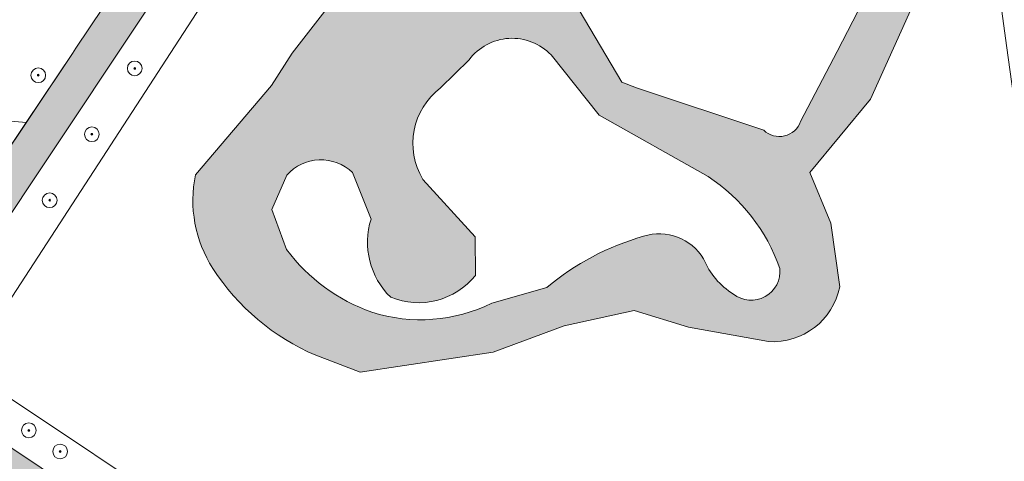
# Model space of a CAD drawing. Header units: metres. Extents: x 125349 to 128236, y 501602 to 503797.
# Tile 536 of 656: x 127237 to 127371, y 502677 to 502737. Entities that reach past the tile are written whole.
import ezdxf

# ---------------------------------------------------------------- set-up
doc = ezdxf.new("R2010")
doc.units = ezdxf.units.M
doc.layers.get('0').update_dxf_attribs({"linetype": 'CONTINUOUS'})
for name, color, linetype, lineweight in [('B-WE-GK-BESCHOEIING-G', 130, 'GK-BESCHOEIING-SO', 18), ('B-WE-GR-BEPLANTING_CULTUUR_BOSPLANTSOEN-GV', 90, 'CONTINUOUS', 18), ('B-WE-GR-BEPLANTING_CULTUUR_HEESTERS-GV', 90, 'CONTINUOUS', 18), ('B-WE-GR-BOOM-S-500', 90, 'CONTINUOUS', 18), ('B-WE-GR-GROENVOORZIENING-GV', 80, 'CONTINUOUS', 18), ('B-WE-OG-TERREIN_BEGROEID-GV', 7, 'CONTINUOUS', 18), ('B-WE-OG-WATER-GV', 130, 'CONTINUOUS', 18)]:
    doc.layers.add(name, color=color, linetype=linetype, lineweight=lineweight)
doc.layers.add('B-WE-OG-WATER-V', color=7, linetype='CONTINUOUS', lineweight=18, true_color=0xbee8ff)
doc.linetypes.add('GK-BESCHOEIING-SO', pattern='A,18,-3,[1,NLCS.SHX,S=0.6,R=0,X=0,Y=0],-3', length=24)

# ---------------------------------------------------------------- blocks, each defined once
blk = doc.blocks.new('SGR-BOOM_01-SO')
at = {"linetype": 'ByBlock', "lineweight": 18}
h = blk.add_hatch(color=0, dxfattribs=at)
h.dxf.hatch_style = 1
edge = h.paths.add_edge_path()
edge.add_arc((0, 0), 0.25, 0, 360)
at = {"color": 0, "linetype": 'ByBlock', "lineweight": 18}
for radius in [2, 0.25]:
    blk.add_circle((0, 0), radius, dxfattribs=at)

msp = doc.modelspace()

# ---------------------------------------------------------------- hatches: boundary and pattern name
at = {"layer": 'B-WE-OG-WATER-V'}
h = msp.add_hatch(color=256, dxfattribs=at)
edge = h.paths.add_edge_path()
edge.add_line((127216.32, 502685.381), (127216.574, 502685.098))
edge.add_line((127216.574, 502685.098), (127216.834, 502684.924))
edge.add_line((127216.834, 502684.924), (127320.722, 502615.411))
edge.add_line((127320.722, 502615.411), (127320.982, 502615.237))
edge.add_line((127320.982, 502615.237), (127322.589, 502617.453))
edge.add_line((127322.589, 502617.453), (127323.963, 502619.348))
edge.add_line((127323.963, 502619.348), (127322.912, 502620.051))
edge.add_line((127322.912, 502620.051), (127223.179, 502686.784))
edge.add_line((127223.179, 502686.784), (127222.128, 502687.487))
edge.add_arc((127222.8733644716, 502688.6213935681), 1.357356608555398, 188.2339163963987, 236.69269074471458, ccw=False)
edge.add_arc((127222.8496951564, 502688.5762426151), 1.328107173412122, 136.645611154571, 186.4520932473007, ccw=False)
edge.add_line((127221.884, 502689.488), (127222.625, 502690.601))
edge.add_line((127222.625, 502690.601), (127261.391, 502748.887))
edge.add_line((127261.391, 502748.887), (127262.131, 502750))
edge.add_line((127262.131, 502750), (127269.536, 502761.085))
edge.add_line((127269.536, 502761.085), (127274.571, 502758.184))
edge.add_line((127274.571, 502758.184), (127280.466, 502756.307))
edge.add_line((127280.466, 502756.307), (127285.639, 502755.504))
edge.add_line((127285.639, 502755.504), (127286.709, 502753.436))
edge.add_line((127286.709, 502753.436), (127285.032, 502750))
edge.add_line((127285.032, 502750), (127283.486, 502746.831))
edge.add_line((127283.486, 502746.831), (127280.552, 502740.644))
edge.add_line((127280.552, 502740.644), (127273.895, 502732.04))
edge.add_line((127273.895, 502732.04), (127271.089, 502727.641))
edge.add_line((127271.089, 502727.641), (127260.769, 502715.49))
edge.add_arc((127277.4090141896, 502711.9983356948), 17.00240547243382, 168.1492528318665, 212.8039812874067)
edge.add_arc((127289.4420327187, 502719.7570252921), 31.31990512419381, 212.8082173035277, 246.7804745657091)
edge.add_line((127277.094, 502690.974), (127283.141, 502688.696))
edge.add_line((127283.141, 502688.696), (127301.208, 502691.399))
edge.add_line((127301.208, 502691.399), (127310.843, 502694.988))
edge.add_line((127310.843, 502694.988), (127320.333, 502697.083))
edge.add_line((127320.333, 502697.083), (127327.734, 502694.78))
edge.add_line((127327.734, 502694.78), (127338.578, 502692.833))
edge.add_arc((127339.1390711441, 502702.1147964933), 9.298738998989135, 266.5407624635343, 348.6513338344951)
edge.add_line((127348.256, 502700.285), (127347.025, 502708.925))
edge.add_line((127347.025, 502708.925), (127344.197, 502715.831))
edge.add_line((127344.197, 502715.831), (127352.423, 502725.782))
edge.add_line((127352.423, 502725.782), (127358.699, 502739.684))
edge.add_line((127358.699, 502739.684), (127364.886, 502750))
edge.add_line((127364.886, 502750), (127368.098, 502755.355))
edge.add_line((127368.098, 502755.355), (127368.147, 502761.187))
edge.add_line((127368.147, 502761.187), (127365.897, 502762.091))
edge.add_line((127365.897, 502762.091), (127364.752, 502762.551))
edge.add_line((127364.752, 502762.551), (127357.826, 502751.487))
edge.add_line((127357.826, 502751.487), (127357.058, 502750))
edge.add_line((127357.058, 502750), (127347.895, 502732.254))
edge.add_line((127347.895, 502732.254), (127342.93, 502722.737))
edge.add_arc((127340.0652897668, 502723.7232358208), 3.029723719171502, 225.4806853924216, 341.0029148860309, ccw=False)
edge.add_line((127337.941, 502721.563), (127320.667, 502727.289))
edge.add_line((127320.667, 502727.289), (127318.646, 502728.084))
edge.add_line((127318.646, 502728.084), (127312.87, 502737.85))
edge.add_line((127312.87, 502737.85), (127310.627, 502749.426))
edge.add_line((127310.627, 502749.426), (127310.589, 502750))
edge.add_line((127310.589, 502750), (127309.587, 502765.09))
edge.add_line((127309.587, 502765.09), (127310.561, 502775.51))
edge.add_line((127310.561, 502775.51), (127306.355, 502776.858))
edge.add_arc((127300.1293416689, 502765.9910460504), 12.52395743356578, 60.19168249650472, 119.8910418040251)
edge.add_line((127293.888, 502776.849), (127290.919, 502772.614))
edge.add_line((127290.919, 502772.614), (127287.85, 502769.002))
edge.add_line((127287.85, 502769.002), (127286.61, 502763.63))
edge.add_line((127286.61, 502763.63), (127285.608, 502762))
edge.add_arc((127282.1015553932, 502766.5330757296), 5.730962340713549, 266.993792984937, 307.7228255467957, ccw=False)
edge.add_line((127281.801, 502760.81), (127278.351, 502762.101))
edge.add_line((127278.351, 502762.101), (127277.241, 502762.664))
edge.add_line((127277.241, 502762.664), (127272.272, 502765.181))
edge.add_line((127272.272, 502765.181), (127271.478, 502765.716))
edge.add_line((127271.478, 502765.716), (127250.75, 502779.694))
edge.add_line((127250.75, 502779.694), (127249.058, 502780.533))
edge.add_line((127249.058, 502780.533), (127248.533, 502780.395))
edge.add_line((127248.533, 502780.395), (127247.507, 502780.124))
edge.add_line((127247.507, 502780.124), (127246.689, 502779))
edge.add_line((127246.689, 502779), (127246.691, 502778.832))
edge.add_line((127246.691, 502778.832), (127246.708, 502777.506))
edge.add_arc((127249.4178473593, 502777.9714981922), 2.749538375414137, 189.7471505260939, 241.2892037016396)
edge.add_line((127248.097, 502775.56), (127264.626, 502764.299))
edge.add_line((127264.626, 502764.299), (127265.318, 502763.828))
edge.add_line((127265.318, 502763.828), (127256.108, 502750))
edge.add_line((127256.108, 502750), (127255.647, 502749.309))
edge.add_line((127255.647, 502749.309), (127244.528, 502732.685))
edge.add_line((127244.528, 502732.685), (127244.066, 502731.994))
edge.add_line((127244.066, 502731.994), (127237.785, 502722.612))
edge.add_line((127237.785, 502722.612), (127228.219, 502708.325))
edge.add_line((127228.219, 502708.325), (127222.151, 502698.987))
edge.add_line((127222.151, 502698.987), (127217.51, 502691.819))
edge.add_line((127217.51, 502691.819), (127216.57, 502690.062))
edge.add_line((127216.57, 502690.062), (127216.082, 502689.199))
edge.add_arc((127220.1110979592, 502687.4401342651), 4.396275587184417, 156.4167662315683, 184.4373362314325)
edge.add_arc((127220.1296205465, 502687.4611847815), 4.416414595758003, 184.6910228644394, 204.9388538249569)
edge.add_line((127216.125, 502685.599), (127216.32, 502685.381))
edge = h.paths.add_edge_path(flags=16)
edge.add_arc((127294.5820559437, 502706.3527558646), 10.46445695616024, 162.5716262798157, 225.7189754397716)
edge.add_arc((127291.0418920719, 502708.063102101), 9.94286810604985, 247.7435321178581, 321.1196322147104)
edge.add_line((127298.782, 502701.822), (127298.754, 502707.089))
edge.add_line((127298.754, 502707.089), (127291.65, 502714.879))
edge.add_arc((127299.7392076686, 502719.7570390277), 9.446192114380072, 127.13186433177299, 211.0912589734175, ccw=False)
edge.add_line((127294.037, 502727.288), (127297.918, 502731.124))
edge.add_arc((127303.760243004, 502726.73133182), 7.309400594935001, 43.70793573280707, 143.0612105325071, ccw=False)
edge.add_line((127309.044, 502731.782), (127315.592, 502723.587))
edge.add_line((127315.592, 502723.587), (127330.37, 502715.254))
edge.add_arc((127316.8153515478, 502694.6185378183), 24.68908248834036, 19.32057000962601, 56.70061414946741, ccw=False)
edge.add_arc((127336.2306555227, 502702.3664946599), 3.906045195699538, -128.2023216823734, 6.180154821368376, ccw=False)
edge.add_arc((127339.1679418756, 502707.9530197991), 10.17745869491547, 202.4529354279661, 238.2670697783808, ccw=False)
edge.add_arc((127323.7546358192, 502700.4949232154), 6.988634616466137, 30.72936058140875, 107.8537644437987)
edge.add_arc((127331.1526403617, 502673.283802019), 35.18152918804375, 105.7346874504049, 130.1199866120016)
edge.add_line((127308.482, 502700.187), (127301.002, 502698.056))
edge.add_arc((127291.3508670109, 502717.6109549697), 21.80689413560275, 252.3031709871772, 296.26813621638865, ccw=False)
edge.add_arc((127292.9295969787, 502720.1737165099), 24.73890983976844, 216.8449194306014, 250.6238339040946, ccw=False)
edge.add_line((127273.132, 502705.339), (127271.12, 502710.776))
edge.add_line((127271.12, 502710.776), (127273.159, 502715.45))
edge.add_arc((127277.7842371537, 502711.3607975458), 6.17368572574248, 45.842903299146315, 138.5198911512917, ccw=False)
edge.add_line((127282.085, 502715.79), (127284.598, 502709.487))

# ---------------------------------------------------------------- linework, layer by layer
at = {"layer": 'B-WE-GK-BESCHOEIING-G', "flags": 128}
for points in [[(127221.884, 502689.488), (127221.741, 502689.307), (127221.631, 502689.104), (127221.558, 502688.886), (127221.524, 502688.658), (127221.53, 502688.427), (127221.582, 502688.204), (127221.671, 502687.992), (127221.794, 502687.799), (127221.948, 502687.629), (127222.128, 502687.487), (127223.179, 502686.784), (127322.912, 502620.051), (127323.963, 502619.348), (127320.982, 502615.237), (127320.722, 502615.411), (127216.834, 502684.924), (127216.574, 502685.098), (127216.125, 502685.599), (127215.86, 502686.332), (127215.728, 502687.1), (127215.731, 502687.816), (127215.85, 502688.522), (127216.082, 502689.199), (127216.57, 502690.062), (127217.51, 502691.819), (127222.151, 502698.987), (127228.219, 502708.325), (127244.066, 502731.994), (127244.528, 502732.685), (127255.647, 502749.309), (127256.108, 502750), (127265.318, 502763.828), (127264.626, 502764.299), (127248.097, 502775.56)], [(127269.536, 502761.085), (127262.131, 502750), (127261.391, 502748.887), (127222.625, 502690.601), (127221.884, 502689.488)], [(127222.128, 502687.487), (127223.179, 502686.784), (127322.912, 502620.051), (127323.963, 502619.348), (127320.982, 502615.237), (127320.722, 502615.411), (127216.834, 502684.924), (127216.574, 502685.098), (127216.125, 502685.599)]]:
    msp.add_lwpolyline(points, dxfattribs=at)
at = {"layer": 'B-WE-GR-BEPLANTING_CULTUUR_BOSPLANTSOEN-GV', "flags": 128}
for points in [[(127325.561, 502615.389), (127330.058, 502622.181), (127264.541, 502665.822), (127229.49, 502689.17), (127269.004, 502750), (127274.571, 502758.184), (127269.536, 502761.085), (127262.131, 502750), (127261.391, 502748.887), (127222.625, 502690.601)], [(127260.769, 502715.49), (127271.089, 502727.641), (127273.895, 502732.04), (127280.552, 502740.644), (127283.486, 502746.831), (127285.032, 502750), (127286.709, 502753.436), (127285.639, 502755.504), (127280.466, 502756.307), (127274.571, 502758.184), (127269.004, 502750), (127229.49, 502689.17), (127264.541, 502665.822), (127330.058, 502622.181), (127330.294, 502622.538)], [(127386.939, 502656.43), (127385.52, 502661.62), (127380.11, 502680.73), (127377.027, 502692.135), (127375.689, 502698.688), (127375.045, 502702.439), (127374.4, 502706.89), (127373.66, 502712.89), (127372.87, 502718.49), (127372.08, 502724.6), (127370.899, 502733.047), (127369.07, 502746.4), (127368.38, 502751.24), (127368.137, 502754.108), (127368.098, 502755.355), (127364.886, 502750)], [(127364.886, 502750), (127358.699, 502739.684), (127352.423, 502725.782), (127344.197, 502715.831), (127347.025, 502708.925), (127348.256, 502700.285)], [(127338.578, 502692.833), (127327.734, 502694.78), (127320.333, 502697.083), (127310.843, 502694.988), (127301.208, 502691.399), (127283.141, 502688.696), (127277.094, 502690.974)], [(127222.128, 502687.487), (127223.179, 502686.784), (127322.912, 502620.051), (127323.963, 502619.348), (127322.589, 502617.453), (127325.561, 502615.389)]]:
    msp.add_lwpolyline(points, dxfattribs=at)
at = {"layer": 'B-WE-GR-BEPLANTING_CULTUUR_BOSPLANTSOEN-GV'}
for points in [[(127263.118, 502702.787, -0.1973466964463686), (127260.769, 502715.49)], [(127277.094, 502690.974, -0.1493272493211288), (127263.118, 502702.787)], [(127348.256, 502700.285, -0.3744346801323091), (127338.578, 502692.833)]]:
    msp.add_lwpolyline(points, format="xyb", dxfattribs=at)
at = {"layer": 'B-WE-GR-BEPLANTING_CULTUUR_HEESTERS-GV', "flags": 128}
msp.add_lwpolyline([(127216.082, 502689.199), (127216.57, 502690.062), (127217.51, 502691.819), (127222.151, 502698.987), (127228.219, 502708.325), (127237.785, 502722.612), (127228.424, 502723.41), (127223.817, 502718.123), (127216.873, 502707.953), (127207.609, 502692.983), (127206.231, 502692.567), (127203.04, 502687.575), (127202.24, 502686.324), (127204.887, 502684.322), (127206.897, 502684.255), (127210.937, 502683.221), (127214.925, 502684.821), (127216.32, 502685.381)], dxfattribs=at)
at = {"layer": 'B-WE-GR-GROENVOORZIENING-GV', "flags": 128}
for points in [[(127342.93, 502722.737), (127347.895, 502732.254), (127357.058, 502750), (127357.826, 502751.487), (127364.752, 502762.551), (127365.897, 502762.091), (127366.427, 502763.31), (127366.537, 502763.563), (127367.901, 502766.705), (127368.686, 502768.514)], [(127310.589, 502750), (127310.627, 502749.426), (127312.87, 502737.85), (127318.646, 502728.084), (127320.667, 502727.289), (127337.941, 502721.563)], [(127297.918, 502731.124), (127294.037, 502727.288)], [(127330.37, 502715.254), (127315.592, 502723.587), (127309.044, 502731.782)], [(127273.159, 502715.45), (127271.12, 502710.776), (127273.132, 502705.339)], [(127284.598, 502709.487), (127282.085, 502715.79)], [(127291.65, 502714.879), (127298.754, 502707.089), (127298.782, 502701.822)], [(127301.002, 502698.056), (127308.482, 502700.187)]]:
    msp.add_lwpolyline(points, dxfattribs=at)
at = {"layer": 'B-WE-GR-GROENVOORZIENING-GV'}
for points in [[(127309.044, 502731.782, 0.4628766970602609), (127297.918, 502731.124)], [(127294.037, 502727.288, 0.3836607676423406), (127291.65, 502714.879)], [(127337.941, 502721.563, 0.5515869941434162), (127342.93, 502722.737)], [(127282.085, 502715.79, 0.4279653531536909), (127273.159, 502715.45)], [(127340.114, 502702.787, 0.1645630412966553), (127330.37, 502715.254)], [(127287.276, 502698.861, -0.2827233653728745), (127284.598, 502709.487)], [(127308.482, 502700.187, -0.1068042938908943), (127321.612, 502707.147)], [(127321.612, 502707.147, -0.3498247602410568), (127329.762, 502704.066)], [(127273.132, 502705.339, 0.1484649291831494), (127284.722, 502696.836)], [(127329.762, 502704.066, 0.1575532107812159), (127333.815, 502699.297)], [(127333.815, 502699.297, 0.6642882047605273), (127340.114, 502702.787)], [(127298.782, 502701.822, -0.3315710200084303), (127287.276, 502698.861)], [(127284.722, 502696.836, 0.194221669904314), (127301.002, 502698.056)]]:
    msp.add_lwpolyline(points, format="xyb", dxfattribs=at)
at = {"layer": 'B-WE-OG-TERREIN_BEGROEID-GV', "flags": 128}
for points in [[(127228.424, 502723.41), (127237.785, 502722.612), (127244.066, 502731.994), (127244.528, 502732.685), (127255.647, 502749.309)], [(127369.07, 502746.4), (127370.899, 502733.047), (127372.08, 502724.6), (127372.87, 502718.49), (127373.66, 502712.89), (127374.4, 502706.89), (127375.045, 502702.439), (127375.689, 502698.688), (127377.027, 502692.135), (127380.11, 502680.73), (127385.52, 502661.62), (127386.939, 502656.43), (127388.158, 502651.963), (127389.112, 502649.68), (127389.87, 502649.002), (127390.93, 502648.06), (127392.6, 502646.91), (127396.15, 502645), (127397.649, 502646.145), (127394.06, 502648.448), (127383.159, 502683.231), (127374.709, 502720.556), (127371.005, 502748.439)]]:
    msp.add_lwpolyline(points, dxfattribs=at)
at = {"layer": 'B-WE-OG-WATER-GV', "flags": 128}
for points in [[(127248.097, 502775.56), (127264.626, 502764.299), (127265.318, 502763.828), (127256.108, 502750), (127255.647, 502749.309), (127244.528, 502732.685), (127244.066, 502731.994), (127237.785, 502722.612), (127228.219, 502708.325), (127222.151, 502698.987)], [(127348.256, 502700.285), (127347.025, 502708.925), (127344.197, 502715.831), (127352.423, 502725.782), (127358.699, 502739.684), (127364.886, 502750), (127368.098, 502755.355), (127368.147, 502761.187), (127365.897, 502762.091), (127364.752, 502762.551), (127357.826, 502751.487), (127357.058, 502750), (127347.895, 502732.254)], [(127221.884, 502689.488), (127222.625, 502690.601), (127261.391, 502748.887), (127262.131, 502750), (127269.536, 502761.085), (127274.571, 502758.184), (127280.466, 502756.307), (127285.639, 502755.504), (127286.709, 502753.436), (127285.032, 502750), (127283.486, 502746.831)], [(127337.941, 502721.563), (127320.667, 502727.289), (127318.646, 502728.084), (127312.87, 502737.85), (127310.627, 502749.426), (127310.589, 502750)], [(127283.486, 502746.831), (127280.552, 502740.644), (127273.895, 502732.04), (127271.089, 502727.641), (127260.769, 502715.49)], [(127347.895, 502732.254), (127342.93, 502722.737)], [(127294.037, 502727.288), (127297.918, 502731.124)], [(127309.044, 502731.782), (127315.592, 502723.587), (127330.37, 502715.254)], [(127273.132, 502705.339), (127271.12, 502710.776), (127273.159, 502715.45)], [(127282.085, 502715.79), (127284.598, 502709.487)], [(127298.782, 502701.822), (127298.754, 502707.089), (127291.65, 502714.879)], [(127308.482, 502700.187), (127301.002, 502698.056)], [(127277.094, 502690.974), (127283.141, 502688.696), (127301.208, 502691.399), (127310.843, 502694.988), (127320.333, 502697.083), (127327.734, 502694.78), (127338.578, 502692.833)], [(127216.32, 502685.381), (127216.574, 502685.098), (127216.834, 502684.924), (127320.722, 502615.411), (127320.982, 502615.237), (127322.589, 502617.453), (127323.963, 502619.348), (127322.912, 502620.051), (127223.179, 502686.784)]]:
    msp.add_lwpolyline(points, dxfattribs=at)
at = {"layer": 'B-WE-OG-WATER-GV'}
for points in [[(127297.918, 502731.124, -0.4628766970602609), (127309.044, 502731.782)], [(127291.65, 502714.879, -0.3836607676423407), (127294.037, 502727.288)], [(127342.93, 502722.737, -0.5515869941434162), (127337.941, 502721.563)], [(127273.159, 502715.45, -0.4279653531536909), (127282.085, 502715.79)], [(127260.769, 502715.49, 0.1973466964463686), (127263.118, 502702.787)], [(127330.37, 502715.254, -0.1645630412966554), (127340.114, 502702.787)], [(127284.598, 502709.487, 0.2827233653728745), (127287.276, 502698.861)], [(127321.612, 502707.147, 0.1068042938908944), (127308.482, 502700.187)], [(127329.762, 502704.066, 0.3498247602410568), (127321.612, 502707.147)], [(127284.722, 502696.836, -0.1484649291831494), (127273.132, 502705.339)], [(127333.815, 502699.297, -0.1575532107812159), (127329.762, 502704.066)], [(127263.118, 502702.787, 0.1493272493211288), (127277.094, 502690.974)], [(127340.114, 502702.787, -0.6642882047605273), (127333.815, 502699.297)], [(127287.276, 502698.861, 0.3315710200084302), (127298.782, 502701.822)], [(127338.578, 502692.833, 0.3744346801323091), (127348.256, 502700.285)], [(127301.002, 502698.056, -0.194221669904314), (127284.722, 502696.836)]]:
    msp.add_lwpolyline(points, format="xyb", dxfattribs=at)

# ---------------------------------------------------------------- block references
at = {"layer": 'B-WE-GR-BOOM-S-500', "xscale": 0.5, "yscale": 0.5, "zscale": 0.5}
for p in [(127252.51, 502729.95), (127239.41, 502729.02), (127246.69, 502721), (127240.96, 502712.04), (127238.13, 502680.78), (127242.38, 502677.91)]:
    msp.add_blockref('SGR-BOOM_01-SO', p, dxfattribs=at)

doc.saveas('drawing.dxf')
